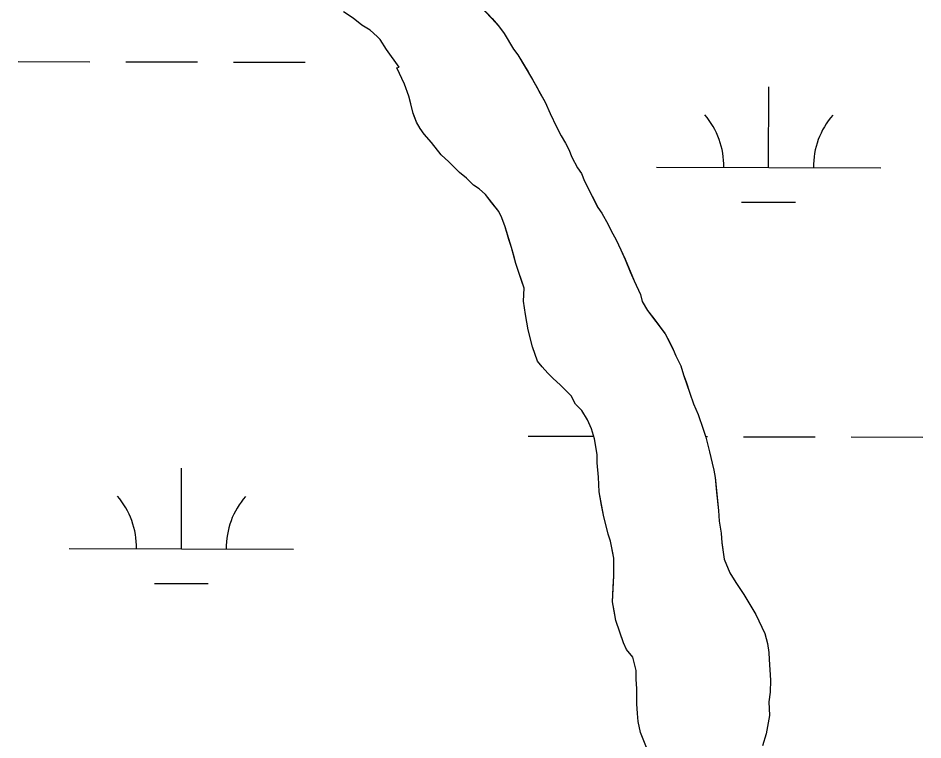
# Model space of a CAD drawing. Extents: x 3161514 to 3199414, y 831166 to 856601.
# Drawn here: x 3192966.8 to 3193370.3, y 853659.2 to 853981.2 of the extents above; entities that cross this region are included whole.
import ezdxf

# ---------------------------------------------------------------- set-up
doc = ezdxf.new("R2010")
doc.units = 0
doc.layers.add('V-TOPO-SHOR', color=7, linetype='Continuous')
doc.layers.add('V-WETL-SWMP', color=7, linetype='Continuous')

msp = doc.modelspace()

# ---------------------------------------------------------------- linework, layer by layer
at = {"layer": 'V-TOPO-SHOR'}
for points in [[(3193155.48, 853920.16), (3193151.24, 853925.79), (3193147.86, 853929.45), (3193146.16, 853931.98), (3193144.46, 853934.79), (3193143.05, 853938.73), (3193141.91, 853942.96), (3193141.06, 853946.34), (3193139.08, 853951.69), (3193135.68, 853959), (3193136.81, 853959.29), (3193131.16, 853967.17), (3193128.33, 853971.67), (3193126.92, 853973.07), (3193123.82, 853975.88), (3193120.15, 853978.13), (3193116.2, 853981.22), (3193111.97, 853984.03)], [(3193174.2, 853985.31), (3193178.16, 853981.09), (3193180.98, 853977.72), (3193183.52, 853974.34), (3193187.76, 853967.31), (3193189.74, 853964.78), (3193191.72, 853961.4), (3193194.26, 853957.18), (3193196.24, 853953.8), (3193197.94, 853950.71), (3193199.63, 853947.61)], [(3193199.63, 853947.61), (3193201.89, 853943.67), (3193204.16, 853938.6), (3193206.99, 853932.7), (3193208.97, 853928.75), (3193210.95, 853925.38), (3193212.36, 853922.56), (3193213.78, 853919.18), (3193216.32, 853914.4), (3193218.02, 853911.87), (3193219.43, 853908.49), (3193221.69, 853903.99), (3193223.96, 853899.48), (3193225.37, 853896.67), (3193227.07, 853894.14), (3193229.9, 853889.07), (3193231.31, 853886.26), (3193233.57, 853882.32), (3193235.55, 853877.81), (3193237.53, 853873.59), (3193239.8, 853867.96), (3193241.49, 853864.02), (3193244.33, 853857.83), (3193245.18, 853854.73), (3193247.44, 853850.79), (3193250.26, 853847.13), (3193255.35, 853840.38), (3193257.33, 853836.72), (3193259.02, 853833.35), (3193260.15, 853830.53), (3193262.42, 853826.03), (3193263.55, 853822.09), (3193264.68, 853818.99), (3193266.39, 853813.92), (3193268.09, 853809.14), (3193270.07, 853804.35), (3193272.33, 853797.88), (3193273.47, 853794.21), (3193275.17, 853787.74), (3193276.31, 853782.67), (3193277.16, 853779.57), (3193277.73, 853776.19), (3193278.31, 853769.71), (3193279.17, 853761.55), (3193279.46, 853756.76), (3193280.31, 853751.41), (3193280.6, 853747.18), (3193281.75, 853739.86), (3193284.29, 853733.66), (3193286.83, 853729.44), (3193290.51, 853724.1), (3193295.88, 853715.09), (3193299.84, 853706.65), (3193300.98, 853702.14), (3193301.55, 853698.2), (3193301.84, 853695.1), (3193302.42, 853685.81), (3193302.15, 853680.45), (3193301.59, 853676.23), (3193301.89, 853670.03), (3193300.49, 853661.85), (3193298.81, 853656.5)], [(3193247, 853655.8), (3193244.45, 853662.56), (3193243.31, 853667.35), (3193243.03, 853671.01), (3193242.74, 853675.23), (3193242.72, 853681.99), (3193242.43, 853686.22), (3193242.42, 853690.16), (3193241, 853696.08), (3193238.18, 853699.45), (3193236.77, 853702.55), (3193235.35, 853706.77), (3193233.37, 853712.4), (3193232.79, 853716.06), (3193231.94, 853720.85), (3193232.21, 853727.33), (3193232.48, 853732.4), (3193232.46, 853740.29), (3193231.9, 853743.39), (3193231.04, 853747.9), (3193229.91, 853750.99), (3193227.92, 853759.44), (3193227.06, 853763.95), (3193225.93, 853769.86), (3193225.63, 853776.34), (3193225.06, 853782.82), (3193225.05, 853786.48), (3193223.91, 853793.52), (3193222.49, 853798.03), (3193220.79, 853801.97), (3193218.25, 853806.19), (3193215.43, 853809), (3193213.45, 853812.66), (3193211.19, 853814.91), (3193208.65, 853817.44), (3193205.26, 853820.53), (3193203, 853822.78), (3193200.46, 853825.59), (3193198.48, 853828.12), (3193196.22, 853834.6), (3193195.08, 853839.1), (3193194.23, 853842.2), (3193193.09, 853848.96), (3193192.23, 853854.88), (3193192.5, 853860.79), (3193191.37, 853864.17), (3193188.82, 853871.77), (3193187.69, 853875.71), (3193186.83, 853878.81), (3193185.7, 853882.47), (3193184, 853888.1), (3193182.58, 853892.04), (3193181.17, 853894.86), (3193178.06, 853898.8), (3193175.24, 853902.45), (3193172.41, 853904.98), (3193169.88, 853906.67), (3193166.77, 853909.76), (3193163.67, 853912.29), (3193158.87, 853917.07), (3193155.48, 853920.16)]]:
    msp.add_lwpolyline(points, dxfattribs=at)
at = {"layer": 'V-WETL-SWMP'}
for p, q in [((3193167.99, 853991.78), (3193178.15, 853981.1)), ((3193120.15, 853978.13), (3193116.2, 853981.22)), ((3193178.15, 853981.1), (3193180.98, 853977.72)), ((3193123.81, 853975.89), (3193120.15, 853978.13)), ((3193126.92, 853973.08), (3193123.81, 853975.89)), ((3193180.98, 853977.72), (3193183.52, 853974.35)), ((3193128.33, 853971.67), (3193126.92, 853973.08)), ((3193131.16, 853967.17), (3193128.33, 853971.67)), ((3193183.52, 853974.35), (3193187.76, 853967.31)), ((3193136.81, 853959.29), (3193131.16, 853967.17)), ((3193187.76, 853967.31), (3193189.74, 853964.78)), ((3193189.74, 853964.78), (3193196.24, 853953.81)), ((3192966.8, 853961.87), (3192998.79, 853961.78)), ((3193014.79, 853961.74), (3193046.79, 853961.65)), ((3193062.79, 853961.6), (3193094.79, 853961.52)), ((3193135.68, 853959.01), (3193136.81, 853959.29)), ((3193139.08, 853951.69), (3193135.68, 853959.01)), ((3193141.06, 853946.34), (3193139.08, 853951.69)), ((3193196.24, 853953.81), (3193201.89, 853943.68)), ((3193301.51, 853914.51), (3193301.61, 853950.51)), ((3193143.05, 853938.74), (3193141.06, 853946.34)), ((3193201.89, 853943.68), (3193204.16, 853938.61)), ((3193144.46, 853934.8), (3193143.05, 853938.74)), ((3193204.16, 853938.61), (3193206.99, 853932.7)), ((3193146.16, 853931.98), (3193144.46, 853934.8)), ((3193147.85, 853929.45), (3193146.16, 853931.98)), ((3193206.99, 853932.7), (3193208.97, 853928.76)), ((3193151.24, 853925.79), (3193147.85, 853929.45)), ((3193208.97, 853928.76), (3193210.94, 853925.38)), ((3193155.48, 853920.17), (3193151.24, 853925.79)), ((3193210.94, 853925.38), (3193212.36, 853922.57)), ((3193158.87, 853917.08), (3193155.48, 853920.17)), ((3193212.36, 853922.57), (3193213.77, 853919.19)), ((3193213.77, 853919.19), (3193216.32, 853914.4)), ((3193163.66, 853912.3), (3193158.87, 853917.08)), ((3193166.77, 853909.77), (3193163.66, 853912.3)), ((3193216.32, 853914.4), (3193218.01, 853911.87)), ((3193218.01, 853911.87), (3193219.43, 853908.49)), ((3193251.51, 853914.65), (3193351.51, 853914.38)), ((3193169.87, 853906.67), (3193166.77, 853909.77)), ((3193219.43, 853908.49), (3193225.37, 853896.67)), ((3193172.41, 853904.99), (3193169.87, 853906.67)), ((3193175.23, 853902.46), (3193172.41, 853904.99)), ((3193181.17, 853894.86), (3193175.23, 853902.46)), ((3193289.47, 853899.12), (3193313.47, 853899.05)), ((3193182.58, 853892.05), (3193181.17, 853894.86)), ((3193225.37, 853896.67), (3193227.07, 853894.14)), ((3193184, 853888.11), (3193182.58, 853892.05)), ((3193227.07, 853894.14), (3193229.89, 853889.08)), ((3193186.83, 853878.82), (3193184, 853888.11)), ((3193229.89, 853889.08), (3193231.31, 853886.26)), ((3193231.31, 853886.26), (3193233.57, 853882.32)), ((3193188.82, 853871.78), (3193186.83, 853878.82)), ((3193233.57, 853882.32), (3193237.53, 853873.6)), ((3193192.5, 853860.8), (3193188.82, 853871.78)), ((3193237.53, 853873.6), (3193241.49, 853864.02)), ((3193241.49, 853864.02), (3193244.32, 853857.83)), ((3193192.23, 853854.88), (3193192.5, 853860.8)), ((3193193.09, 853848.96), (3193192.23, 853854.88)), ((3193244.32, 853857.83), (3193245.17, 853854.73)), ((3193245.17, 853854.73), (3193247.44, 853850.79)), ((3193247.44, 853850.79), (3193255.34, 853840.39)), ((3193194.23, 853842.21), (3193193.09, 853848.96)), ((3193196.22, 853834.6), (3193194.23, 853842.21)), ((3193255.34, 853840.39), (3193259.02, 853833.35)), ((3193198.48, 853828.13), (3193196.22, 853834.6)), ((3193259.02, 853833.35), (3193260.15, 853830.54)), ((3193260.15, 853830.54), (3193262.42, 853826.03)), ((3193200.46, 853825.6), (3193198.48, 853828.13)), ((3193203, 853822.78), (3193200.46, 853825.6)), ((3193205.26, 853820.53), (3193203, 853822.78)), ((3193262.42, 853826.03), (3193263.55, 853822.09)), ((3193208.65, 853817.44), (3193205.26, 853820.53)), ((3193263.55, 853822.09), (3193266.38, 853813.93)), ((3193213.44, 853812.66), (3193208.65, 853817.44)), ((3193215.42, 853809), (3193213.44, 853812.66)), ((3193266.38, 853813.93), (3193268.08, 853809.14)), ((3193218.25, 853806.19), (3193215.42, 853809)), ((3193220.79, 853801.97), (3193218.25, 853806.19)), ((3193268.08, 853809.14), (3193270.07, 853804.36)), ((3193270.07, 853804.36), (3193272.33, 853797.88)), ((3193222.49, 853798.03), (3193220.79, 853801.97)), ((3193223.91, 853793.52), (3193222.49, 853798.03)), ((3193194.33, 853794.74), (3193223.55, 853794.66)), ((3193272.33, 853797.88), (3193273.47, 853794.22)), ((3193273.37, 853794.52), (3193274.33, 853794.52)), ((3193273.47, 853794.22), (3193275.17, 853787.74)), ((3193290.33, 853794.47), (3193322.33, 853794.39)), ((3193338.33, 853794.34), (3193370.33, 853794.25)), ((3193225.05, 853786.48), (3193223.91, 853793.52)), ((3193225.05, 853782.82), (3193225.05, 853786.48)), ((3193275.17, 853787.74), (3193276.31, 853782.67)), ((3193225.63, 853776.34), (3193225.05, 853782.82)), ((3193276.31, 853782.67), (3193277.16, 853779.58)), ((3193039.6, 853744.42), (3193039.7, 853780.42)), ((3193277.16, 853779.58), (3193277.73, 853776.2)), ((3193225.93, 853769.86), (3193225.63, 853776.34)), ((3193277.73, 853776.2), (3193279.16, 853761.55)), ((3193227.92, 853759.44), (3193225.93, 853769.86)), ((3193229.91, 853751), (3193227.92, 853759.44)), ((3193279.16, 853761.55), (3193279.46, 853756.76)), ((3193279.46, 853756.76), (3193280.31, 853751.41)), ((3193231.04, 853747.9), (3193229.91, 853751)), ((3193280.31, 853751.41), (3193280.6, 853747.19)), ((3193232.46, 853740.29), (3193231.04, 853747.9)), ((3193280.6, 853747.19), (3193281.74, 853739.86)), ((3192989.6, 853744.56), (3193089.6, 853744.29)), ((3193232.48, 853732.41), (3193232.46, 853740.29)), ((3193281.74, 853739.86), (3193284.29, 853733.67)), ((3193284.29, 853733.67), (3193286.83, 853729.45)), ((3193231.94, 853720.85), (3193232.48, 853732.41)), ((3193286.83, 853729.45), (3193290.51, 853724.1)), ((3193027.56, 853729.03), (3193051.56, 853728.96)), ((3193290.51, 853724.1), (3193295.88, 853715.1)), ((3193233.36, 853712.41), (3193231.94, 853720.85)), ((3193295.88, 853715.1), (3193299.84, 853706.65)), ((3193236.76, 853702.55), (3193233.36, 853712.41)), ((3193299.84, 853706.65), (3193300.98, 853702.15)), ((3193238.18, 853699.46), (3193236.76, 853702.55)), ((3193300.98, 853702.15), (3193301.55, 853698.21)), ((3193241, 853696.08), (3193238.18, 853699.46)), ((3193301.55, 853698.21), (3193301.83, 853695.11)), ((3193242.42, 853690.17), (3193241, 853696.08)), ((3193301.83, 853695.11), (3193302.42, 853685.81)), ((3193242.43, 853686.22), (3193242.42, 853690.17)), ((3193242.72, 853682), (3193242.43, 853686.22)), ((3193302.42, 853685.81), (3193302.14, 853680.46)), ((3193242.73, 853675.24), (3193242.72, 853682)), ((3193302.14, 853680.46), (3193301.59, 853676.23)), ((3193243.02, 853671.01), (3193242.73, 853675.24)), ((3193301.59, 853676.23), (3193301.88, 853670.03)), ((3193243.31, 853667.35), (3193243.02, 853671.01)), ((3193301.88, 853670.03), (3193300.49, 853661.86)), ((3193244.45, 853662.56), (3193243.31, 853667.35)), ((3193247, 853655.81), (3193244.45, 853662.56)), ((3193300.49, 853661.86), (3193298.81, 853656.5))]:
    msp.add_line(p, q, dxfattribs=at)
for centre, start, end in [((3193246.27, 853915.14), 359.0699, 40.6135), ((3193356.75, 853914.84), 139.0699, 180.6135), ((3192984.36, 853745.05), 359.0699, 40.6135), ((3193094.85, 853744.75), 139.0699, 180.6135)]:
    msp.add_arc(centre, 35.25, start, end, dxfattribs=at)

doc.saveas('drawing.dxf')
